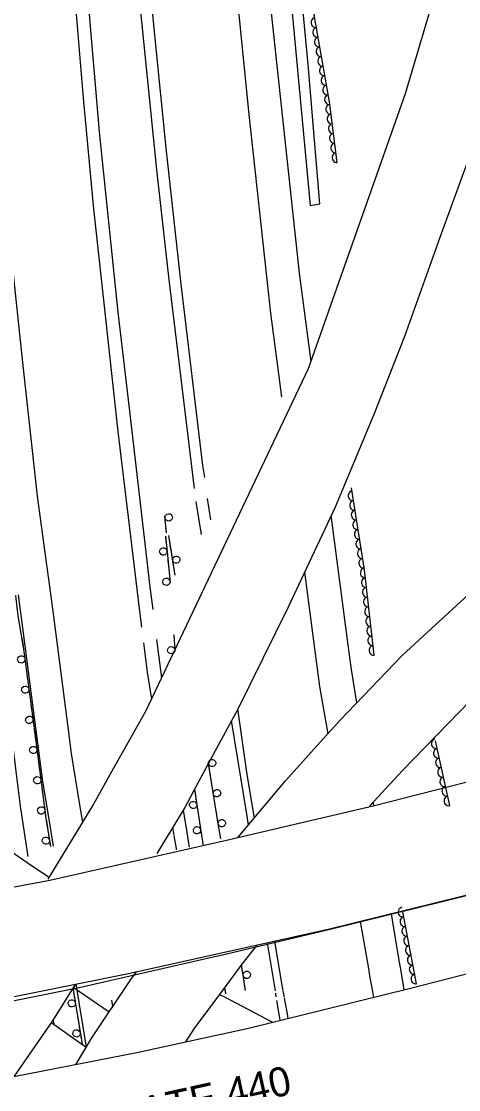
# Model space of a CAD drawing. Extents: x 1722896 to 1754269, y 648279 to 666297.
# Drawn here: x 1740094.2 to 1740273.7, y 649807.1 to 650245.4 of the extents above; entities that cross this region are included whole.
import ezdxf

# ---------------------------------------------------------------- set-up
doc = ezdxf.new("R2010")
doc.units = 0
for name, color, linetype in [('DESIGN - CENTERLINE - Proposed', 7, 'Continuous'), ('DESIGN - SCRATCH - User 1', 7, 'Continuous'), ('DESIGN - SHEET - Linework', 7, 'Continuous'), ('SURVEY - CENTERLINE - Preliminary Text', 7, 'Continuous'), ('SURVEY - VEGETATION - Features with Text', 7, 'Continuous')]:
    doc.layers.add(name, color=color, linetype=linetype)

msp = doc.modelspace()

# ---------------------------------------------------------------- linework, layer by layer
at = {"layer": 'DESIGN - CENTERLINE - Proposed'}
for points in [[(1739913.33, 650799.52), (1739912.65, 650808.93), (1739920.51, 650809.96), (1739921.57, 650794.9), (1739928.92, 650758.75), (1739937.1, 650719.21), (1739947.39, 650672.74), (1739956.72, 650629.93), (1739965.85, 650591.63), (1739975.34, 650545.72), (1739985.38, 650496.72), (1739996.72, 650441.3), (1740006.21, 650396.03), (1740016.52, 650346.91), (1740023.22, 650314.54), (1740032.46, 650269.85), (1740045.72, 650205.23), (1740056.71, 650151.35), (1740066.17, 650106.13), (1740076, 650051.06), (1740085.5, 649989.53), (1740093.71, 649923.36), (1740096.88, 649902.73)], [(1740192.09, 650391.02), (1740212.68, 650169.83), (1740216.63, 650170.5), (1740211.92, 650227.75), (1740206.87, 650281.15)], [(1740131.52, 649937.89), (1740145.31, 649962.37), (1740212.03, 650102.94), (1740251.87, 650215.78), (1740268.79, 650273.16), (1740270.22, 650278.66)], [(1740270.22, 650278.66), (1740301.58, 650269.85), (1740293.55, 650240.68), (1740286.28, 650215.48), (1740277.5, 650188.6), (1740266.43, 650158.19), (1740251.48, 650116.12), (1740238.8, 650084.05), (1740222.92, 650046.04), (1740203.62, 650005.08), (1740182.83, 649962.92), (1740173.76, 649946.07)], [(1739718.41, 649790.03), (1739714.64, 649834.11), (1739771.74, 649839.82), (1739832.01, 649847.28), (1739893.75, 649856.3), (1739960.78, 649866.14), (1740029.86, 649878.86), (1740105.86, 649893.07), (1740178.43, 649909.37), (1740239.1, 649923.68), (1740294.84, 649937.86), (1740375.01, 649959.36), (1740446.5, 649981.09), (1740507.11, 650000.21), (1740570.99, 650021.88), (1740644.38, 650047.14), (1740684.26, 650061.77), (1740692.36, 650064.84)], [(1740692.36, 650064.84), (1740708.63, 650023.48), (1740672.42, 650010.03), (1740614.67, 649988.86), (1740570.82, 649973.59), (1740464.97, 649939.21), (1740406.27, 649921.36), (1740341.06, 649904.11), (1740285.55, 649888.98), (1740220.12, 649872.81), (1740137.46, 649854.48), (1740060.54, 649838.98), (1740007.95, 649829.33), (1739950.68, 649819.7), (1739883.49, 649811.64), (1739807.36, 649799.36)], [(1740215.62, 649948.25), (1740224.89, 649958.59), (1740250.5, 649985.15), (1740298.3, 650029.2), (1740303.81, 650033.24)], [(1740303.81, 650033.24), (1740324.69, 650008.81), (1740278.58, 649966.78), (1740250.64, 649938.08), (1740237.02, 649923.36)], [(1740012.93, 649798.24), (1740086.18, 649811.56), (1740141.64, 649822.36), (1740187.41, 649832.26), (1740253.3, 649848.55), (1740322.66, 649866.34), (1740376.63, 649880.8), (1740444.23, 649900.67), (1740515.34, 649922.95), (1740559.06, 649937.25), (1740650.26, 649967.86), (1740711.23, 649990.73), (1740719.75, 649993.72)], [(1740173.76, 649946.07), (1740166.91, 649933.37)], [(1740183.19, 649910.63), (1740202.61, 649933.74), (1740215.62, 649948.25)], [(1740105.23, 649893.37), (1740123.21, 649923.12), (1740131.52, 649937.89)], [(1740166.91, 649933.37), (1740161.27, 649922.89), (1740149.76, 649904.02)], [(1740064.3, 649926.27), (1740071.71, 649919.54), (1740089.49, 649905.24), (1740097.02, 649900.06)], [(1740401.15, 649920.01), (1740393.66, 649917.75), (1740326.98, 649899.44), (1740280.14, 649887.38), (1740220.99, 649872.74), (1740174.95, 649861.85), (1740172.94, 649861.39)], [(1740183.04, 649910.46), (1740183.17, 649910.61)], [(1740097.02, 649900.06), (1740105.68, 649894.11)], [(1740190.85, 649866.32), (1740184.64, 649858.56), (1740176.58, 649847.66)], [(1740172.94, 649861.39), (1740117.94, 649848.85), (1740068.18, 649838.9), (1740067.3, 649838.74)], [(1740116.69, 649817.5), (1740123.14, 649828.32), (1740138.82, 649851.83), (1740141.49, 649855.37)], [(1740116.21, 649850.2), (1740106.91, 649835.35), (1740091.19, 649812.54)], [(1740130.18, 649838.87), (1740115.48, 649849.02)], [(1740176.58, 649847.66), (1740164.99, 649831.98), (1740161.62, 649826.68)], [(1740175.48, 649846.17), (1740177.22, 649845.26)], [(1740177.22, 649845.26), (1740197.24, 649834.69)], [(1740106.42, 649834.64), (1740106.66, 649834.5), (1740120.82, 649824.43)], [(1740107.17, 649835.77), (1740107.46, 649833.93)]]:
    msp.add_lwpolyline(points, dxfattribs=at)
at = {"layer": 'DESIGN - SCRATCH - User 1'}
for points in [[(1740153.72, 650035.51), (1740153.1, 650042.54)], [(1740153.37, 650039.45), (1740153.1, 650042.54)], [(1740153.72, 650035.51), (1740153.52, 650037.85)], [(1740153.29, 650034.22), (1740154.1, 650026.32)], [(1740153.29, 650034.22), (1740153.53, 650031.88)], [(1740155.9, 650026.8), (1740154.71, 650034.41)], [(1740154.72, 650034.39), (1740154.71, 650034.41)], [(1740155.32, 650030.49), (1740154.96, 650032.81)], [(1740153.69, 650030.29), (1740154.1, 650026.32), (1740154.16, 650025.72)], [(1740155.69, 650028.17), (1740155.32, 650030.49)], [(1740154.1, 650026.32), (1740155.25, 650015.05)], [(1740154.32, 650024.12), (1740154.56, 650021.79)], [(1740157.25, 650018.14), (1740155.9, 650026.8)], [(1740156.64, 650022.04), (1740155.93, 650026.58)], [(1740154.56, 650021.79), (1740154.8, 650019.45)], [(1740157.25, 650018.14), (1740156.89, 650020.46)], [(1740154.97, 650017.86), (1740155.25, 650015.05)], [(1740091.79, 650009.78), (1740092.78, 650001.52), (1740095.1, 649987.83), (1740099.81, 649952.2)], [(1740156.78, 649993.7), (1740157.19, 649987.4)], [(1740156.78, 649993.7), (1740156.93, 649991.36)], [(1740094.35, 649992.26), (1740094.75, 649989.94)], [(1740094.75, 649989.94), (1740095.1, 649987.83), (1740095.13, 649987.62)], [(1740157.04, 649989.76), (1740157.19, 649987.4)], [(1740095.34, 649986.04), (1740095.94, 649981.48)], [(1740096.15, 649979.89), (1740096.46, 649977.56)], [(1740096.46, 649977.56), (1740096.77, 649975.23)], [(1740096.98, 649973.65), (1740097.58, 649969.08)], [(1740097.79, 649967.5), (1740098.1, 649965.17)], [(1740098.1, 649965.17), (1740098.41, 649962.84)], [(1740098.62, 649961.25), (1740099.22, 649956.69)], [(1740099.43, 649955.11), (1740099.74, 649952.78)], [(1740099.74, 649952.78), (1740099.81, 649952.2), (1740100.05, 649950.45)], [(1740099.81, 649952.2), (1740104.15, 649919.38)], [(1740100.26, 649948.86), (1740100.86, 649944.3)], [(1740101.07, 649942.71), (1740101.38, 649940.38)], [(1740101.38, 649940.38), (1740101.68, 649938.06)], [(1740175.02, 649916.08), (1740174.29, 649920.52), (1740170.99, 649940.94)], [(1740171.37, 649938.59), (1740170.99, 649940.94)], [(1740101.89, 649936.47), (1740102.5, 649931.91)], [(1740172, 649934.69), (1740171.63, 649937.01)], [(1740172.38, 649932.37), (1740172, 649934.69)], [(1740102.71, 649930.32), (1740103.01, 649927.99)], [(1740103.01, 649927.99), (1740103.32, 649925.66)], [(1740165.24, 649930.26), (1740167.56, 649915.04)], [(1740165.24, 649930.26), (1740165.6, 649927.94)], [(1740173.37, 649926.25), (1740172.63, 649930.79)], [(1740103.53, 649924.08), (1740104.13, 649919.52)], [(1740165.84, 649926.36), (1740166.53, 649921.81)], [(1740174, 649922.35), (1740173.62, 649924.67)], [(1740174.38, 649920.03), (1740174.29, 649920.52), (1740174, 649922.35)], [(1740104.15, 649919.38), (1740104.28, 649918.43), (1740106.14, 649906.78)], [(1740104.36, 649917.93), (1740104.73, 649915.61)], [(1740166.77, 649920.23), (1740167.12, 649917.91)], [(1740167.12, 649917.91), (1740167.48, 649915.58)], [(1740175.38, 649913.92), (1740175.02, 649916.08), (1740174.63, 649918.45)], [(1740104.73, 649915.61), (1740105.1, 649913.29)], [(1740167.56, 649915.04), (1740167.7, 649914.13)], [(1740167.7, 649914.1), (1740167.7, 649914.13), (1740167.56, 649915.04), (1740167.7, 649914.13), (1740167.71, 649914.05), (1740168.11, 649911.43)], [(1740167.71, 649914.05), (1740167.7, 649914.13)], [(1740167.71, 649914.05), (1740168.5, 649908.84)], [(1740175.89, 649910.8), (1740175.02, 649916.08)], [(1740105.35, 649911.71), (1740106.07, 649907.17)], [(1740168.35, 649909.84), (1740168.5, 649908.84), (1740168.7, 649907.56)], [(1740176.02, 649910.02), (1740175.89, 649910.8), (1740175.64, 649912.34)], [(1740176.02, 649910.02), (1740175.89, 649910.8)], [(1740168.5, 649908.84), (1740168.7, 649907.56)], [(1740186.21, 649847.76), (1740184.48, 649858.35)], [(1740184.57, 649857.78), (1740184.48, 649858.35)], [(1740185.57, 649851.66), (1740184.83, 649856.2)], [(1740115.38, 649848.87), (1740119.09, 649825.67)], [(1740115.38, 649848.87), (1740115.75, 649846.55)], [(1740177.6, 649849.04), (1740178.01, 649846.37)], [(1740177.6, 649849.04), (1740177.96, 649846.72)], [(1740186.21, 649847.76), (1740185.83, 649850.08)], [(1740116, 649844.97), (1740116.73, 649840.43)], [(1740116.98, 649838.85), (1740117.35, 649836.53)], [(1740117.35, 649836.53), (1740117.72, 649834.21)], [(1740117.97, 649832.63), (1740118.7, 649828.08)], [(1740118.95, 649826.5), (1740119.08, 649825.67)]]:
    msp.add_lwpolyline(points, dxfattribs=at)
for centre, start, end in [((1740154.67, 650041.85), 298.2941, 298.2843), ((1740152.43, 650027.87), 119.1159, 119.106), ((1740157.77, 650024.52), 302.1113, 302.1015), ((1740153.71, 650015.44), 119.1159, 119.106), ((1740155.69, 649987.39), 116.9927, 116.9829), ((1740094.15, 649983.58), 120.7906, 120.7808), ((1740095.79, 649971.19), 120.7906, 120.7808), ((1740097.43, 649958.8), 120.7906, 120.7808), ((1740099.07, 649946.41), 120.7906, 120.7808), ((1740172.49, 649941.08), 302.4489, 302.4391), ((1740100.71, 649934.01), 120.7906, 120.7808), ((1740174.48, 649928.74), 302.4489, 302.4391), ((1740102.34, 649921.62), 120.7906, 120.7808), ((1740164.7, 649923.88), 121.9136, 121.9037), ((1740176.49, 649916.41), 302.5634, 302.5536), ((1740166.28, 649913.5), 121.9136, 121.9037), ((1740104.23, 649909.23), 122.33, 122.3201), ((1740186.69, 649854.15), 302.5634, 302.5536), ((1740114.88, 649842.48), 122.33, 122.3201), ((1740116.85, 649830.14), 122.33, 122.3201)]:
    msp.add_arc(centre, 1.5, start, end, dxfattribs=at)
at = {"layer": 'SURVEY - CENTERLINE - Preliminary Text'}
for points in [[(1740213.06, 650105.87), (1740208.31, 650142.1), (1740194.06, 650274.45), (1740189.18, 650334.53), (1740180.73, 650459.85), (1740177.93, 650500.42), (1740174.04, 650554.13), (1740170.77, 650612.68), (1740169.06, 650666.24), (1740168.11, 650702.67), (1740167.59, 650758.97), (1740167.33, 650811.75), (1740167.3, 650861.34), (1740167.81, 650914.15)], [(1740154.38, 650908.97), (1740153.49, 650866.46), (1740153.14, 650822.65), (1740153.46, 650766.29), (1740154.74, 650704.21), (1740156.02, 650656.9), (1740157.97, 650609.94), (1740160.24, 650568.33), (1740162.55, 650525.53), (1740164.88, 650485.69), (1740168.31, 650437.14), (1740172.21, 650379.78), (1740175.69, 650332.55), (1740177.41, 650312.74), (1740181.13, 650271.49), (1740187.5, 650207.23), (1740196.44, 650125.66), (1740200.95, 650091.3)], [(1740165.22, 650053.76), (1740154.73, 650140.52), (1740149.84, 650184.54), (1740144.63, 650235.87), (1740139.85, 650283.07), (1740136.03, 650331.38), (1740131.81, 650394.59), (1740127.17, 650461.7), (1740123.49, 650514.95), (1740120.46, 650570.35), (1740117.44, 650635.45), (1740115.29, 650680.4), (1740114.01, 650721.98), (1740113.02, 650779.58), (1740113.17, 650821.56), (1740113.53, 650862.9), (1740114.71, 650892.73)], [(1740169.42, 650058.18), (1740168.7, 650063.21), (1740159.75, 650137.61), (1740153.77, 650192.2), (1740148.93, 650239.68), (1740144.84, 650282.14), (1740140.29, 650335.77), (1740136.58, 650386.1), (1740133.17, 650438.63), (1740130.29, 650484.74), (1740127.03, 650535.95), (1740124.37, 650581.75), (1740121.85, 650635.41), (1740119.9, 650696.78), (1740118.13, 650765.07), (1740118.15, 650809.18), (1740118.51, 650861.79), (1740119.34, 650894.22)], [(1740105.02, 650886.96), (1740104.43, 650829.81), (1740102.98, 650759.42), (1740102.42, 650680.71), (1740103.16, 650617.43), (1740104.36, 650570.37), (1740105.85, 650508.29), (1740109.6, 650439.96), (1740113.13, 650376.11), (1740116.1, 650318.2), (1740120.79, 650262.88), (1740126.12, 650200.07), (1740133.77, 650126.06), (1740138.34, 650087.76), (1740145.65, 650024.08)], [(1740099, 650885.45), (1740098.31, 650844.53), (1740097.68, 650797.37), (1740097.5, 650741.26), (1740097.09, 650694.98), (1740097.5, 650638.34), (1740098.7, 650591.28), (1740099.84, 650541.76), (1740101.91, 650493.76), (1740104.1, 650440.96), (1740106.75, 650390.59), (1740108.79, 650356.31), (1740111.81, 650307.87), (1740115.58, 650261.68), (1740119.53, 650213.82), (1740123.82, 650168.5), (1740127.93, 650131), (1740133.79, 650077.14), (1740140.35, 650022.67)], [(1740104.23, 650025.36), (1740100.81, 650050.6), (1740094.82, 650105.4), (1740090.26, 650148.07), (1740087.09, 650182.32), (1740082.78, 650226.59), (1740079.34, 650266.76), (1740076.01, 650312.22), (1740073.73, 650350.88), (1740071.01, 650396.54), (1740068.92, 650441.19), (1740066.46, 650496.15), (1740064.69, 650543.14), (1740062.91, 650596.72), (1740062.12, 650644.94), (1740061.59, 650694.68), (1740061.65, 650743.08), (1740062.22, 650795.13), (1740062.92, 650846.39), (1740063.6, 650868.8)], [(1740171.91, 650040.84), (1740170.64, 650049.67)], [(1740168.06, 650034.87), (1740165.89, 650048.24), (1740165.87, 650048.4)], [(1740228.71, 649986.41), (1740221.34, 650042.68)], [(1740105.84, 650013.51), (1740104.23, 650025.36)], [(1740145.65, 650024.08), (1740146.78, 650014.27), (1740148.12, 650004.01)], [(1740140.35, 650022.67), (1740141.58, 650012.48)], [(1740210.37, 650019.4), (1740215.17, 649982.82)], [(1740100.55, 649952.39), (1740094.45, 649998.65), (1740093.04, 650010.12)], [(1740113.35, 649955.79), (1740107.36, 650002.27), (1740105.84, 650013.51)], [(1740141.58, 650012.48), (1740142.14, 650007.87), (1740143.5, 649996.86)], [(1740144.3, 649990.39), (1740145.79, 649978.37), (1740147.62, 649967.24)], [(1740149.71, 649991.83), (1740151.77, 649975.99)], [(1740231.87, 649965.83), (1740229.63, 649979.43), (1740228.71, 649986.41)], [(1740215.17, 649982.82), (1740216.52, 649972.5), (1740219.9, 649953.02)], [(1740189.63, 649919.95), (1740186.76, 649937.3), (1740183.03, 649963.32)], [(1740186.81, 649919.21), (1740180.44, 649958.48)], [(1740114.67, 649945.87), (1740114.46, 649947.18), (1740113.35, 649955.79)], [(1740105.3, 649919.69), (1740103.04, 649933.5), (1740100.55, 649952.39)], [(1740118.39, 649923.16), (1740114.67, 649945.87)], [(1740119.42, 649916.85), (1740118.39, 649923.16)], [(1740238.83, 649923.64), (1740238.59, 649925.06)], [(1740107.4, 649906.9), (1740105.3, 649919.69)], [(1740160.54, 649921.7), (1740162.04, 649912.63)], [(1740187.39, 649915.63), (1740186.81, 649919.21)], [(1740189.86, 649918.57), (1740189.63, 649919.95)], [(1740156.27, 649914.69), (1740156.8, 649911.46)], [(1740156.83, 649911.25), (1740157.7, 649905.98)], [(1740162.04, 649912.63), (1740162.91, 649907.36)], [(1740157.7, 649905.98), (1740157.77, 649905.52)], [(1740162.91, 649907.36), (1740163.05, 649906.5)], [(1740249.3, 649860.12), (1740246.15, 649879.24)], [(1740233.27, 649876.06), (1740236.62, 649856.76)], [(1740198.43, 649847.56), (1740195.23, 649867.29)], [(1740201.61, 649847.74), (1740201.22, 649849.84), (1740198.23, 649867.96)], [(1740236.62, 649856.76), (1740237.13, 649853.82)], [(1740249.79, 649857.17), (1740249.3, 649860.12)], [(1740250.85, 649850.74), (1740249.79, 649857.17)], [(1740237.13, 649853.82), (1740238.25, 649847.39)], [(1740120.89, 649824.55), (1740116.67, 649850.29)], [(1740251.29, 649848.05), (1740250.85, 649850.74)], [(1740131.78, 649841.27), (1740131.37, 649843.77)], [(1740198.81, 649845.17), (1740198.57, 649846.66)], [(1740200.09, 649837.27), (1740199.05, 649843.71)], [(1740202.12, 649845.02), (1740201.66, 649847.48)], [(1740203.41, 649838.15), (1740202.21, 649844.55)], [(1740238.25, 649847.39), (1740238.68, 649844.94)], [(1740200.37, 649835.57), (1740200.09, 649837.27)], [(1740203.75, 649836.3), (1740203.41, 649838.15)]]:
    msp.add_lwpolyline(points, dxfattribs=at)
at = {"layer": 'SURVEY - VEGETATION - Features with Text'}
for points in [[(1740223.85, 650187.53), (1740220.68, 650212.32), (1740214.54, 650247.22), (1740210.98, 650284.39), (1740207.74, 650324.16), (1740203.43, 650365.72), (1740203.35, 650400.62), (1740198.16, 650439.36)], [(1740238.98, 649985.32), (1740235.04, 650020.41), (1740229.73, 650053.94)], [(1740269.97, 649923.62), (1740264.09, 649950.24)], [(1740256.4, 649850.48), (1740250.7, 649879.97)]]:
    msp.add_lwpolyline(points, dxfattribs=at)
for centre, major_axis in [((1740214.96, 650244.83), (-0.35, 1.97)), ((1740215.66, 650240.89), (-0.35, 1.97)), ((1740216.35, 650236.95), (-0.35, 1.97)), ((1740217.04, 650233.01), (-0.35, 1.97)), ((1740217.73, 650229.07), (-0.35, 1.97)), ((1740218.43, 650225.13), (-0.35, 1.97)), ((1740219.12, 650221.19), (-0.35, 1.97)), ((1740219.81, 650217.25), (-0.35, 1.97)), ((1740220.51, 650213.31), (-0.35, 1.97)), ((1740221.06, 650209.35), (-0.25, 1.98)), ((1740221.57, 650205.38), (-0.25, 1.98)), ((1740222.08, 650201.41), (-0.25, 1.98)), ((1740222.58, 650197.45), (-0.25, 1.98)), ((1740223.09, 650193.48), (-0.25, 1.98)), ((1740223.6, 650189.51), (-0.25, 1.98)), ((1740230.24, 650050.73), (-0.31, 1.98)), ((1740230.86, 650046.77), (-0.31, 1.98)), ((1740231.49, 650042.82), (-0.31, 1.98)), ((1740232.11, 650038.87), (-0.31, 1.98)), ((1740232.74, 650034.92), (-0.31, 1.98)), ((1740233.36, 650030.97), (-0.31, 1.98)), ((1740233.99, 650027.02), (-0.31, 1.98)), ((1740234.62, 650023.07), (-0.31, 1.98)), ((1740235.18, 650019.11), (-0.22, 1.99)), ((1740235.63, 650015.14), (-0.22, 1.99)), ((1740236.08, 650011.16), (-0.22, 1.99)), ((1740236.52, 650007.19), (-0.22, 1.99)), ((1740236.97, 650003.21), (-0.22, 1.99)), ((1740237.42, 649999.24), (-0.22, 1.99)), ((1740237.86, 649995.26), (-0.22, 1.99)), ((1740238.31, 649991.29), (-0.22, 1.99)), ((1740238.76, 649987.31), (-0.22, 1.99)), ((1740264.36, 649949.01), (-0.43, 1.95)), ((1740265.22, 649945.1), (-0.43, 1.95)), ((1740266.09, 649941.2), (-0.43, 1.95)), ((1740266.95, 649937.29), (-0.43, 1.95)), ((1740267.81, 649933.38), (-0.43, 1.95)), ((1740268.68, 649929.48), (-0.43, 1.95)), ((1740269.54, 649925.57), (-0.43, 1.95)), ((1740250.71, 649879.93), (-0.38, 1.96)), ((1740251.47, 649876.01), (-0.38, 1.96)), ((1740252.23, 649872.08), (-0.38, 1.96)), ((1740252.98, 649868.15), (-0.38, 1.96)), ((1740253.74, 649864.22), (-0.38, 1.96)), ((1740254.5, 649860.3), (-0.38, 1.96)), ((1740255.26, 649856.37), (-0.38, 1.96)), ((1740256.02, 649852.44), (-0.38, 1.96))]:
    msp.add_ellipse(centre, major_axis=major_axis, ratio=0.940188, start_param=0, end_param=3.141593, dxfattribs=at)

# ---------------------------------------------------------------- texts
at = {"layer": 'DESIGN - SHEET - Linework'}
msp.add_text('INTERSTATE 440', height=12, rotation=12.4241, dxfattribs=at).set_placement((1740077.74, 649777.13))

doc.saveas('drawing.dxf')
